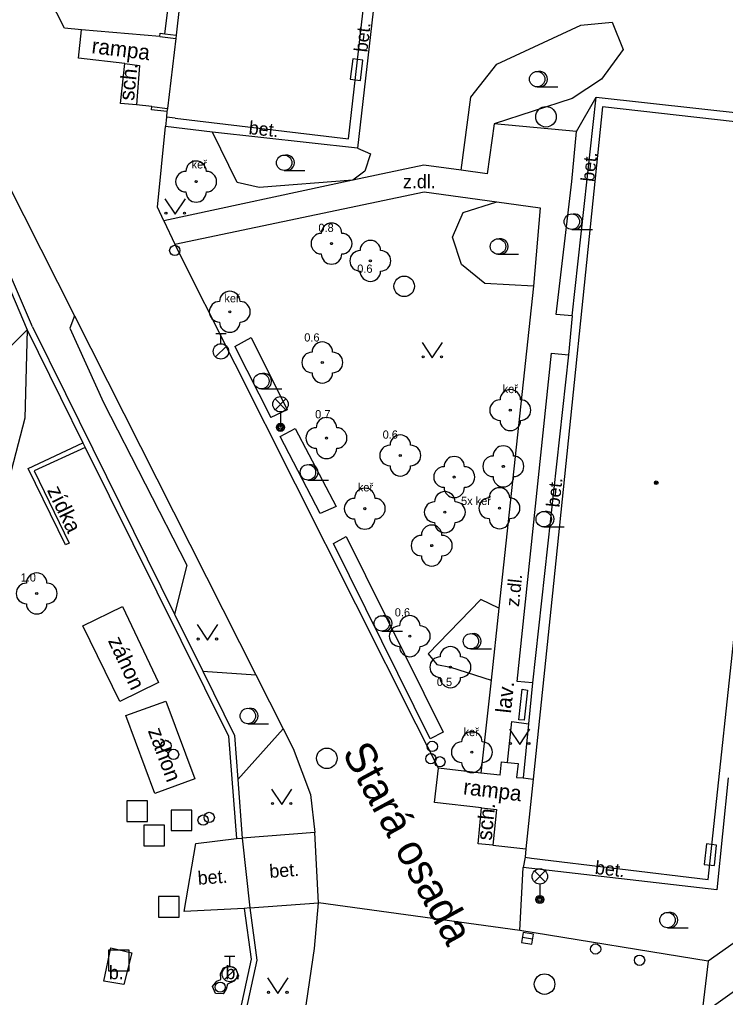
# Model space of a CAD drawing. Extents: x -596229 to -595156, y -1161237 to -1159376.
# Drawn here: x -595786.96 to -595752.56, y -1160120.27 to -1160072.63 of the extents above; entities that cross this region are included whole.
import ezdxf

# ---------------------------------------------------------------- set-up
doc = ezdxf.new("R2010")
doc.units = 0
for name, color, linetype in [('Level 22', 7, 'Continuous'), ('Level 24', 7, 'Continuous'), ('Level 26', 7, 'Continuous'), ('Level 27', 7, 'Continuous'), ('Level 28', 7, 'Continuous'), ('Level 33', 7, 'Continuous'), ('Level 36', 7, 'Continuous'), ('Level 39', 7, 'Continuous'), ('Nazvy ulic', 7, 'Continuous'), ('TM - budovy zdene_ betonove - VP', 7, 'Continuous'), ('TM - chodniky - VP', 7, 'Continuous'), ('TM - hranice souvisleho porostu (skupiny stromu_ kere)', 7, 'Continuous'), ('TM - komunikace - VP', 7, 'Continuous'), ('TM - lavicka', 7, 'Continuous'), ('TM - letecke snimky - pomocna linie', 7, 'Continuous'), ('TM - plot drateny_ kovovy - VP', 7, 'Continuous'), ('TM - podezdivka plotu - VP', 7, 'Continuous'), ('TM - pomocna konstrukcni linie', 7, 'Continuous'), ('TM - popis povrchu', 7, 'Continuous'), ('TM - popis zelene', 7, 'Continuous'), ('TM - poznamka', 7, 'Continuous'), ('TM - rozhrani ploch obecne - VP', 7, 'Continuous'), ('TM - vjezd na pozemek', 7, 'Continuous')]:
    doc.layers.add(name, color=color, linetype=linetype)

msp = doc.modelspace()

# ---------------------------------------------------------------- linework, layer by layer
at = {"layer": 'Level 22'}
for centre in [(-595778.36, -1160080.53), (-595771.76, -1160083.55), (-595769.87, -1160084.39), (-595776.72, -1160086.87), (-595772.21, -1160089.34), (-595763.05, -1160091.66), (-595772.01, -1160093.02), (-595768.41, -1160093.87), (-595763.39, -1160094.4), (-595765.78, -1160094.92), (-595770.14, -1160096.46), (-595766.24, -1160096.63), (-595763.58, -1160096.44), (-595766.88, -1160098.26), (-595786.13, -1160100.59), (-595767.95, -1160102.67), (-595765.97, -1160104.18), (-595764.92, -1160108.32)]:
    msp.add_circle(centre, 0.05, dxfattribs=at)
for centre, start, end in [((-595778.36, -1160080.03), 0, 180), ((-595778.86, -1160080.53), 90, 270), ((-595777.86, -1160080.53), 270, 90), ((-595778.36, -1160081.03), 180, 0), ((-595771.76, -1160083.05), 0, 180), ((-595772.26, -1160083.55), 90, 270), ((-595771.26, -1160083.55), 270, 90), ((-595769.87, -1160083.89), 0, 180), ((-595771.76, -1160084.05), 180, 0), ((-595770.37, -1160084.39), 90, 270), ((-595769.37, -1160084.39), 270, 90), ((-595769.87, -1160084.89), 180, 0), ((-595776.72, -1160086.37), 0, 180), ((-595777.22, -1160086.87), 90, 270), ((-595776.22, -1160086.87), 270, 90), ((-595776.72, -1160087.37), 180, 0), ((-595772.21, -1160088.84), 0, 180), ((-595772.71, -1160089.34), 90, 270), ((-595771.71, -1160089.34), 270, 90), ((-595772.21, -1160089.84), 180, 0), ((-595763.05, -1160091.16), 0, 180), ((-595763.55, -1160091.66), 90, 270), ((-595762.55, -1160091.66), 270, 90), ((-595772.01, -1160092.52), 0, 180), ((-595763.05, -1160092.16), 180, 0), ((-595772.51, -1160093.02), 90, 270), ((-595771.51, -1160093.02), 270, 90), ((-595768.41, -1160093.37), 0, 180), ((-595772.01, -1160093.52), 180, 0), ((-595768.91, -1160093.87), 90, 270), ((-595767.91, -1160093.87), 270, 90), ((-595763.39, -1160093.9), 0, 180), ((-595765.78, -1160094.42), 0, 180), ((-595763.89, -1160094.4), 90, 270), ((-595762.89, -1160094.4), 270, 90), ((-595768.41, -1160094.37), 180, 0), ((-595766.28, -1160094.92), 90, 270), ((-595765.28, -1160094.92), 270, 90), ((-595763.39, -1160094.9), 180, 0), ((-595770.14, -1160095.96), 0, 180), ((-595766.24, -1160096.13), 0, 180), ((-595765.78, -1160095.42), 180, 0), ((-595763.58, -1160095.94), 0, 180), ((-595770.64, -1160096.46), 90, 270), ((-595769.64, -1160096.46), 270, 90), ((-595766.74, -1160096.63), 90, 270), ((-595765.74, -1160096.63), 270, 90), ((-595764.08, -1160096.44), 90, 270), ((-595763.08, -1160096.44), 270, 90), ((-595770.14, -1160096.96), 180, 0), ((-595766.24, -1160097.13), 180, 0), ((-595763.58, -1160096.94), 180, 0), ((-595766.88, -1160097.76), 0, 180), ((-595767.38, -1160098.26), 90, 270), ((-595766.38, -1160098.26), 270, 90), ((-595766.88, -1160098.76), 180, 0), ((-595786.13, -1160100.09), 0, 180), ((-595786.63, -1160100.59), 90, 270), ((-595785.63, -1160100.59), 270, 90), ((-595786.13, -1160101.09), 180, 0), ((-595767.95, -1160102.17), 0, 180), ((-595768.45, -1160102.67), 90, 270), ((-595767.45, -1160102.67), 270, 90), ((-595767.95, -1160103.17), 180, 0), ((-595765.97, -1160103.68), 0, 180), ((-595766.47, -1160104.18), 90, 270), ((-595765.47, -1160104.18), 270, 90), ((-595765.97, -1160104.68), 180, 0), ((-595764.92, -1160107.82), 0, 180), ((-595765.42, -1160108.32), 90, 270), ((-595764.42, -1160108.32), 270, 90), ((-595764.92, -1160108.82), 180, 0)]:
    msp.add_arc(centre, 0.5, start, end, dxfattribs=at)
at = {"layer": 'Level 24'}
for points in [[(-595770.351, -1160075.603), (-595770.233, -1160074.61), (-595770.73, -1160074.551), (-595770.848, -1160075.544)], [(-595753.105, -1160113.841), (-595752.999, -1160112.847), (-595753.496, -1160112.793), (-595753.603, -1160113.787)]]:
    msp.add_lwpolyline(points, close=True, dxfattribs=at)
at = {"layer": 'Level 26'}
for points in [[(-595781.73, -1160111.7), (-595780.73, -1160111.7), (-595780.73, -1160110.7), (-595781.73, -1160110.7)], [(-595779.57, -1160112.14), (-595778.57, -1160112.14), (-595778.57, -1160111.14), (-595779.57, -1160111.14)], [(-595780.9, -1160112.88), (-595779.9, -1160112.88), (-595779.9, -1160111.88), (-595780.9, -1160111.88)], [(-595780.19, -1160116.36), (-595779.19, -1160116.36), (-595779.19, -1160115.36), (-595780.19, -1160115.36)], [(-595782.63, -1160118.97), (-595781.63, -1160118.97), (-595781.63, -1160117.97), (-595782.63, -1160117.97)]]:
    msp.add_lwpolyline(points, close=True, dxfattribs=at)
at = {"layer": 'Level 27'}
msp.add_line((-595761.963, -1160117.43), (-595762.457, -1160117.35), dxfattribs=at)
msp.add_lwpolyline([(-595761.923, -1160117.183), (-595762.417, -1160117.103), (-595762.497, -1160117.597), (-595762.003, -1160117.677)], close=True, dxfattribs=at)
for centre in [(-595761.31, -1160077.37), (-595768.22, -1160085.63), (-595771.99, -1160108.62), (-595761.38, -1160119.62)]:
    msp.add_circle(centre, 0.5, dxfattribs=at)
at = {"layer": 'Level 28'}
for p, q in [((-595777.4, -1160087.925), (-595776.9, -1160087.925)), ((-595777.15, -1160088.425), (-595777.15, -1160087.925)), ((-595777.408, -1160089.072), (-595776.878, -1160088.542)), ((-595776.97, -1160118.255), (-595776.47, -1160118.255)), ((-595776.72, -1160118.755), (-595776.72, -1160118.255)), ((-595776.978, -1160119.402), (-595776.448, -1160118.872))]:
    msp.add_line(p, q, dxfattribs=at)
for centre, radius in [((-595779.4, -1160083.88), 0.25), ((-595777.15, -1160088.8), 0.375), ((-595779.83, -1160108.01), 0.25), ((-595766.85, -1160108.04), 0.25), ((-595779.46, -1160108.43), 0.25), ((-595766.92, -1160108.64), 0.25), ((-595766.48, -1160108.79), 0.25), ((-595778.02, -1160111.63), 0.25), ((-595777.72, -1160111.5), 0.25), ((-595758.89, -1160117.91), 0.25), ((-595756.75, -1160118.46), 0.25), ((-595776.72, -1160119.13), 0.375), ((-595777.19, -1160119.77), 0.25)]:
    msp.add_circle(centre, radius, dxfattribs=at)
at = {"layer": 'Level 33'}
for p, q in [((-595774.515, -1160091.64), (-595773.985, -1160091.11)), ((-595774.515, -1160091.11), (-595773.985, -1160091.64)), ((-595774.25, -1160091.75), (-595774.25, -1160092.5)), ((-595761.875, -1160114.64), (-595761.345, -1160114.11)), ((-595761.875, -1160114.11), (-595761.345, -1160114.64)), ((-595761.61, -1160114.75), (-595761.61, -1160115.5))]:
    msp.add_line(p, q, dxfattribs=at)
for centre, radius in [((-595774.25, -1160091.375), 0.375), ((-595774.25, -1160092.5), 0.2), ((-595774.25, -1160092.5), 0.145), ((-595774.25, -1160092.5), 0.0876), ((-595761.61, -1160114.375), 0.375), ((-595761.61, -1160115.5), 0.2), ((-595761.61, -1160115.5), 0.145), ((-595761.61, -1160115.5), 0.0876)]:
    msp.add_circle(centre, radius, dxfattribs=at)
at = {"layer": 'Level 36'}
for p, q in [((-595761.74, -1160075.915), (-595760.74, -1160075.915)), ((-595774.07, -1160079.985), (-595773.07, -1160079.985)), ((-595760.05, -1160082.855), (-595759.05, -1160082.855)), ((-595763.65, -1160084.065), (-595762.65, -1160084.065)), ((-595775.18, -1160090.625), (-595774.18, -1160090.625)), ((-595772.91, -1160095.065), (-595771.91, -1160095.065)), ((-595761.42, -1160097.345), (-595760.42, -1160097.345)), ((-595769.31, -1160102.425), (-595768.31, -1160102.425)), ((-595764.97, -1160103.295), (-595763.97, -1160103.295)), ((-595775.84, -1160106.935), (-595774.84, -1160106.935)), ((-595755.39, -1160116.875), (-595754.39, -1160116.875))]:
    msp.add_line(p, q, dxfattribs=at)
for points in [[(-595779.88, -1160081.37), (-595779.38, -1160082.12), (-595778.88, -1160081.37)], [(-595767.35, -1160088.36), (-595766.85, -1160089.11), (-595766.35, -1160088.36)], [(-595778.31, -1160102.11), (-595777.81, -1160102.86), (-595777.31, -1160102.11)], [(-595763.09, -1160107.2), (-595762.59, -1160107.95), (-595762.09, -1160107.2)], [(-595774.69, -1160110.12), (-595774.19, -1160110.87), (-595773.69, -1160110.12)], [(-595774.88, -1160119.32), (-595774.38, -1160120.07), (-595773.88, -1160119.32)]]:
    msp.add_lwpolyline(points, dxfattribs=at)
for centre, radius in [((-595761.74, -1160075.54), 0.375), ((-595774.07, -1160079.61), 0.375), ((-595779.83, -1160082.07), 0.05), ((-595778.931, -1160082.07), 0.05), ((-595760.05, -1160082.48), 0.375), ((-595763.65, -1160083.69), 0.375), ((-595767.3, -1160089.06), 0.05), ((-595766.401, -1160089.06), 0.05), ((-595775.18, -1160090.25), 0.375), ((-595772.91, -1160094.69), 0.375), ((-595761.42, -1160096.97), 0.375), ((-595769.31, -1160102.05), 0.375), ((-595778.26, -1160102.81), 0.05), ((-595777.361, -1160102.81), 0.05), ((-595764.97, -1160102.92), 0.375), ((-595775.84, -1160106.56), 0.375), ((-595763.04, -1160107.9), 0.05), ((-595762.141, -1160107.9), 0.05), ((-595774.64, -1160110.82), 0.05), ((-595773.741, -1160110.82), 0.05), ((-595755.39, -1160116.5), 0.375), ((-595774.83, -1160120.02), 0.05), ((-595773.931, -1160120.02), 0.05)]:
    msp.add_circle(centre, radius, dxfattribs=at)
for centre in [(-595761.615, -1160075.54), (-595773.945, -1160079.61), (-595759.925, -1160082.48), (-595763.525, -1160083.69), (-595775.055, -1160090.25), (-595772.785, -1160094.69), (-595761.295, -1160096.97), (-595769.185, -1160102.05), (-595764.845, -1160102.92), (-595775.715, -1160106.56), (-595755.265, -1160116.5)]:
    msp.add_arc(centre, 0.375, 260.4059, 99.5941, dxfattribs=at)
at = {"layer": 'Level 39'}
for radius in [0.09, 0.0398]:
    msp.add_circle((-595755.94, -1160095.2), radius, dxfattribs=at)
at = {"layer": 'TM - budovy zdene_ betonove - VP'}
for points in [[(-595775.67, -1160040.88), (-595779.33, -1160073.39)], [(-595770.94, -1160078.45), (-595770.09, -1160071.02)], [(-595779.35, -1160073.55), (-595779.76, -1160076.96)], [(-595779.33, -1160073.39), (-595779.35, -1160073.55)], [(-595779.78, -1160077.12), (-595779.81, -1160077.39)], [(-595779.76, -1160076.96), (-595779.78, -1160077.12)], [(-595758.55, -1160076.88), (-595760.95, -1160100.11)], [(-595752.09, -1160077.62), (-595758.55, -1160076.88)], [(-595779.38, -1160077.44), (-595779.81, -1160077.39)], [(-595779.38, -1160077.44), (-595770.94, -1160078.45)], [(-595760.95, -1160100.11), (-595761.94, -1160109.64)], [(-595753.41, -1160114.52), (-595751.86, -1160100.11)], [(-595761.94, -1160109.64), (-595762.29, -1160113.03)], [(-595762.29, -1160113.03), (-595762.33, -1160113.44)], [(-595762.33, -1160113.44), (-595762.01, -1160113.48)], [(-595762.01, -1160113.48), (-595753.41, -1160114.52)]]:
    msp.add_lwpolyline(points, dxfattribs=at)
at = {"layer": 'TM - chodniky - VP'}
for points in [[(-595780.13, -1160073.46), (-595783.94, -1160073.13)], [(-595780.13, -1160073.46), (-595779.35, -1160073.55)], [(-595763.84, -1160077.72), (-595764.17, -1160080.15), (-595765.44, -1160079.97)], [(-595759.83, -1160078.08), (-595763.84, -1160077.72)], [(-595760.03, -1160087.06), (-595760.81, -1160087), (-595760.05, -1160080.52), (-595759.83, -1160078.08)], [(-595765.44, -1160079.97), (-595767.26, -1160079.73), (-595770.72, -1160080.46)], [(-595770.72, -1160080.46), (-595779.94, -1160082.44)], [(-595779.39, -1160083.58), (-595767.25, -1160081.03), (-595763.71, -1160081.51)], [(-595763.71, -1160081.51), (-595761.6, -1160081.8), (-595761.92, -1160085.62)], [(-595761.92, -1160085.62), (-595763.61, -1160101.3)], [(-595760.03, -1160087.06), (-595760.22, -1160088.96)], [(-595762.72, -1160104.88), (-595761.04, -1160088.89), (-595760.22, -1160088.96)], [(-595763.61, -1160101.3), (-595763.99, -1160104.82)], [(-595763.99, -1160104.82), (-595764.48, -1160109.34)], [(-595761.96, -1160104.94), (-595762.72, -1160104.88)], [(-595761.96, -1160104.94), (-595762.17, -1160106.94)], [(-595763.18, -1160108.83), (-595762.97, -1160106.83), (-595762.17, -1160106.94)], [(-595763.18, -1160108.83), (-595762.66, -1160108.88), (-595762.74, -1160109.55)], [(-595764.48, -1160109.34), (-595766.55, -1160109.1)], [(-595762.74, -1160109.55), (-595762.42, -1160109.58)], [(-595762.42, -1160109.58), (-595761.94, -1160109.64)], [(-595753.71, -1160121.08), (-595739.57, -1160110.99)], [(-595772.57, -1160112.24), (-595776.11, -1160112.51)], [(-595776.02, -1160115.93), (-595778.95, -1160116.09), (-595778.37, -1160112.77), (-595776.39, -1160112.53)], [(-595775.74, -1160115.91), (-595772.4, -1160115.66)], [(-595750.59, -1160116.52), (-595753.41, -1160118.5)]]:
    msp.add_lwpolyline(points, dxfattribs=at)
at = {"layer": 'TM - hranice souvisleho porostu (skupiny stromu_ kere)'}
for points in [[(-595765.44, -1160079.97), (-595764.97, -1160076.42), (-595763.7, -1160074.81), (-595759.61, -1160072.91), (-595758.08, -1160072.77), (-595757.55, -1160074.1), (-595758.61, -1160075.54), (-595760.04, -1160076.48), (-595763.84, -1160077.72)], [(-595759.83, -1160078.08), (-595758.86, -1160076.41)], [(-595770.72, -1160080.46), (-595775.28, -1160080.81), (-595776.36, -1160080.58), (-595777.56, -1160078.12)], [(-595770.49, -1160078.9), (-595769.86, -1160079.17), (-595770.14, -1160080.02), (-595770.72, -1160080.46)], [(-595761.92, -1160085.62), (-595764.29, -1160085.5), (-595765.43, -1160084.56), (-595765.87, -1160083.24), (-595765.34, -1160082.03), (-595763.71, -1160081.51)], [(-595784.29, -1160087.07), (-595784.52, -1160087.67), (-595782.88, -1160091.29), (-595778.81, -1160099.22), (-595779.41, -1160101.6)], [(-595776.48, -1160088.56), (-595775.67, -1160088.12), (-595773.92, -1160091.64), (-595774.72, -1160092.02)], [(-595776.48, -1160088.56), (-595774.72, -1160092.02)], [(-595773.53, -1160092.55), (-595771.53, -1160096.35), (-595772.32, -1160096.69), (-595774.27, -1160092.94), (-595773.53, -1160092.55)], [(-595771.04, -1160097.82), (-595766.32, -1160107.34), (-595766.96, -1160107.68), (-595771.66, -1160098.16), (-595771.04, -1160097.82)], [(-595763.61, -1160101.3), (-595764.49, -1160100.88), (-595767.05, -1160103.53), (-595766.63, -1160104.05), (-595765.97, -1160104.18), (-595763.99, -1160104.82)], [(-595778.04, -1160104.37), (-595775.45, -1160104.56)], [(-595776.33, -1160109.66), (-595774.12, -1160107.18)]]:
    msp.add_lwpolyline(points, dxfattribs=at)
at = {"layer": 'TM - komunikace - VP'}
for points in [[(-595793.37, -1160069.11), (-595784.29, -1160087.07)], [(-595784.78, -1160073.05), (-595785.88, -1160070.88)], [(-595783.94, -1160073.13), (-595784.78, -1160073.05)], [(-595781.84, -1160074.78), (-595784.1, -1160074.51), (-595783.94, -1160073.13)], [(-595781.27, -1160076.79), (-595782.04, -1160076.72), (-595781.84, -1160074.78)], [(-595780.52, -1160076.87), (-595781.27, -1160076.79)], [(-595779.78, -1160077.12), (-595780.54, -1160077.03), (-595780.52, -1160076.87)], [(-595779.81, -1160077.39), (-595779.86, -1160077.85)], [(-595779.94, -1160082.44), (-595780.25, -1160081.77), (-595779.86, -1160077.85)], [(-595779.94, -1160082.44), (-595779.39, -1160083.58)], [(-595767.64, -1160106.96), (-595779.39, -1160083.58)], [(-595784.29, -1160087.07), (-595775.45, -1160104.56)], [(-595775.45, -1160104.56), (-595774.12, -1160107.18)], [(-595766.55, -1160109.1), (-595767.64, -1160106.96)], [(-595774.12, -1160107.18), (-595773.63, -1160108.15), (-595772.78, -1160110.38), (-595772.57, -1160112.24)], [(-595764.46, -1160111.03), (-595766.74, -1160110.78), (-595766.55, -1160109.1)], [(-595764.61, -1160112.78), (-595764.46, -1160111.03)], [(-595772.4, -1160115.66), (-595772.57, -1160112.24)], [(-595763.9, -1160112.86), (-595764.61, -1160112.78)], [(-595763.9, -1160112.86), (-595762.29, -1160113.03)], [(-595762.33, -1160113.44), (-595762.42, -1160113.94)], [(-595762.58, -1160117.01), (-595762.42, -1160113.94)], [(-595772.59, -1160117.89), (-595772.4, -1160115.66)], [(-595753.41, -1160118.5), (-595762.58, -1160117.01)], [(-595773.45, -1160123.73), (-595772.59, -1160117.89)], [(-595753.41, -1160118.5), (-595753.71, -1160121.08)]]:
    msp.add_lwpolyline(points, dxfattribs=at)
at = {"layer": 'TM - lavicka'}
msp.add_lwpolyline([(-595762.63, -1160106.75), (-595762.47, -1160105.26)], dxfattribs=at)
at = {"layer": 'TM - letecke snimky - pomocna linie'}
msp.add_lwpolyline([(-595762.58, -1160117.01), (-595772.4, -1160115.66)], dxfattribs=at)
at = {"layer": 'TM - plot drateny_ kovovy - VP'}
for points in [[(-595788.55, -1160083.18), (-595786.59, -1160087.75)], [(-595786.59, -1160087.75), (-595786.71, -1160092.06), (-595787.81, -1160096.3), (-595790.7, -1160100.49), (-595793.27, -1160102.98), (-595799.08, -1160106.94)], [(-595786.59, -1160087.75), (-595784.97, -1160091.05), (-595783.88, -1160093.26)], [(-595783.88, -1160093.26), (-595783.77, -1160093.48)], [(-595783.77, -1160093.48), (-595776.79, -1160107.54), (-595776.39, -1160112.53)], [(-595776.02, -1160115.93), (-595775.67, -1160118.4)], [(-595775.67, -1160118.4), (-595780.25, -1160139.42)]]:
    msp.add_lwpolyline(points, dxfattribs=at)
at = {"layer": 'TM - podezdivka plotu - VP'}
for points in [[(-595786.34, -1160087.6), (-595791.72, -1160075.05)], [(-595786.34, -1160087.6), (-595784.73, -1160090.85), (-595779.41, -1160101.6)], [(-595783.77, -1160093.48), (-595786.25, -1160094.61), (-595784.54, -1160098.14), (-595784.72, -1160098.22), (-595786.55, -1160094.5), (-595783.88, -1160093.26)], [(-595779.41, -1160101.6), (-595778.04, -1160104.37)], [(-595778.04, -1160104.37), (-595776.49, -1160107.51), (-595776.33, -1160109.66)], [(-595776.33, -1160109.66), (-595776.11, -1160112.51)], [(-595776.39, -1160112.53), (-595776.11, -1160112.51)], [(-595775.74, -1160115.91), (-595775.4, -1160118.46), (-595779.98, -1160139.48), (-595782.3, -1160153.77)], [(-595775.74, -1160115.91), (-595776.02, -1160115.93)]]:
    msp.add_lwpolyline(points, dxfattribs=at)
at = {"layer": 'TM - pomocna konstrukcni linie'}
msp.add_lwpolyline([(-595762.47, -1160105.26), (-595762.21, -1160105.3), (-595762.37, -1160106.76), (-595762.63, -1160106.75)], dxfattribs=at)
at = {"layer": 'TM - rozhrani ploch obecne - VP'}
for points in [[(-595779.88, -1160073.33), (-595779.34, -1160068.91)], [(-595769.61, -1160071.08), (-595770.49, -1160078.9)], [(-595780.13, -1160073.46), (-595780.11, -1160073.3), (-595779.88, -1160073.33)], [(-595779.88, -1160073.33), (-595779.33, -1160073.39)], [(-595781.84, -1160074.78), (-595781.12, -1160074.87)], [(-595781.12, -1160074.87), (-595781.27, -1160076.79)], [(-595760.03, -1160087.06), (-595758.86, -1160076.41)], [(-595758.86, -1160076.41), (-595749, -1160077.5)], [(-595780.52, -1160076.87), (-595779.76, -1160076.96)], [(-595777.56, -1160078.12), (-595779.86, -1160077.85)], [(-595770.49, -1160078.9), (-595777.56, -1160078.12)], [(-595791.92, -1160093.07), (-595786.59, -1160087.75)], [(-595760.22, -1160088.96), (-595761.96, -1160104.94)], [(-595780.2, -1160104.93), (-595782.07, -1160105.85), (-595783.88, -1160102.17), (-595781.94, -1160101.22), (-595780.2, -1160104.93)], [(-595779.83, -1160105.84), (-595778.42, -1160109.62), (-595780.37, -1160110.34), (-595781.78, -1160106.53), (-595779.83, -1160105.84)], [(-595762.17, -1160106.94), (-595762.42, -1160109.58)], [(-595763.55, -1160109.45), (-595763.48, -1160108.8), (-595763.18, -1160108.83)], [(-595763.55, -1160109.45), (-595764.48, -1160109.34)], [(-595752.43, -1160109.58), (-595752.99, -1160115.03), (-595762.42, -1160113.94)], [(-595764.46, -1160111.03), (-595763.73, -1160111.12), (-595763.9, -1160112.86)], [(-595782.51, -1160117.86), (-595781.5, -1160118.09), (-595781.88, -1160119.64), (-595782.86, -1160119.47), (-595782.51, -1160117.86)], [(-595776.89, -1160119.87), (-595777.05, -1160120.1), (-595777.41, -1160120.08), (-595777.56, -1160119.74), (-595777.35, -1160119.47), (-595777.16, -1160119.4), (-595777.18, -1160119.1), (-595777.02, -1160118.83), (-595776.73, -1160118.73), (-595776.44, -1160118.86), (-595776.3, -1160119.21), (-595776.52, -1160119.47), (-595776.83, -1160119.62), (-595776.89, -1160119.87)]]:
    msp.add_lwpolyline(points, dxfattribs=at)
at = {"layer": 'TM - vjezd na pozemek'}
msp.add_lwpolyline([(-595776.11, -1160112.51), (-595775.74, -1160115.91)], dxfattribs=at)

# ---------------------------------------------------------------- texts
at = {"layer": 'Nazvy ulic'}
msp.add_text('Stará osada', height=1.5, rotation=298.5531, dxfattribs=at).set_placement((-595771.267, -1160108.346))
at = {"layer": 'TM - popis povrchu'}
for s, rotation, p in [('bet.', 83.3118, (-595770.02, -1160074.25)), ('bet.', 353.7043, (-595775.82, -1160078.21)), ('bet.', 83.7858, (-595758.97, -1160080.56)), ('bet.', 83.7858, (-595760.66, -1160096.42)), ('z.dl.', 84.0022, (-595762.63, -1160101.26)), ('bet.', 4, (-595774.77, -1160114.45)), ('bet.', 353.4065, (-595758.95, -1160114.25)), ('bet.', 4, (-595778.26, -1160114.78))]:
    msp.add_text(s, height=0.65, rotation=rotation, dxfattribs=at).set_placement(p)
for s, p in [('z.dl.', (-595768.28, -1160080.85)), ('b.', (-595782.61, -1160119.38)), ('b.', (-595776.93, -1160119.38))]:
    msp.add_text(s, height=0.65, dxfattribs=at).set_placement(p)
at = {"layer": 'TM - popis zelene'}
for s, p in [('keř', (-595778.58, -1160079.89)), ('0.8', (-595772.4, -1160082.98)), ('0.6', (-595770.51, -1160084.97)), ('keř', (-595776.98, -1160086.41)), ('0.6', (-595773.09, -1160088.32)), ('keř', (-595763.42, -1160090.83)), ('0.7', (-595772.56, -1160092.06)), ('0.6', (-595769.27, -1160093.05)), ('keř', (-595770.48, -1160095.62)), ('5x keř', (-595765.45, -1160096.28)), ('1.0', (-595786.91, -1160100.01)), ('0.6', (-595768.68, -1160101.71)), ('0.5', (-595766.63, -1160105.1)), ('keř', (-595765.33, -1160107.54))]:
    msp.add_text(s, height=0.4, dxfattribs=at).set_placement(p)
at = {"layer": 'TM - poznamka'}
for s, rotation, p in [('rampa', 353, (-595783.48, -1160074.27)), ('sch.', 84.114, (-595781.39, -1160076.61)), ('zídka', 295.8464, (-595785.64, -1160095.56)), ('záhon', 295.1267, (-595782.67, -1160102.89)), ('lav.', 83.8709, (-595763.02, -1160106.45)), ('záhon', 290.4563, (-595780.72, -1160107.28)), ('rampa', 353, (-595765.37, -1160110.37)), ('sch.', 84.4198, (-595763.96, -1160112.65))]:
    msp.add_text(s, height=0.75, rotation=rotation, dxfattribs=at).set_placement(p)

doc.saveas('drawing.dxf')
